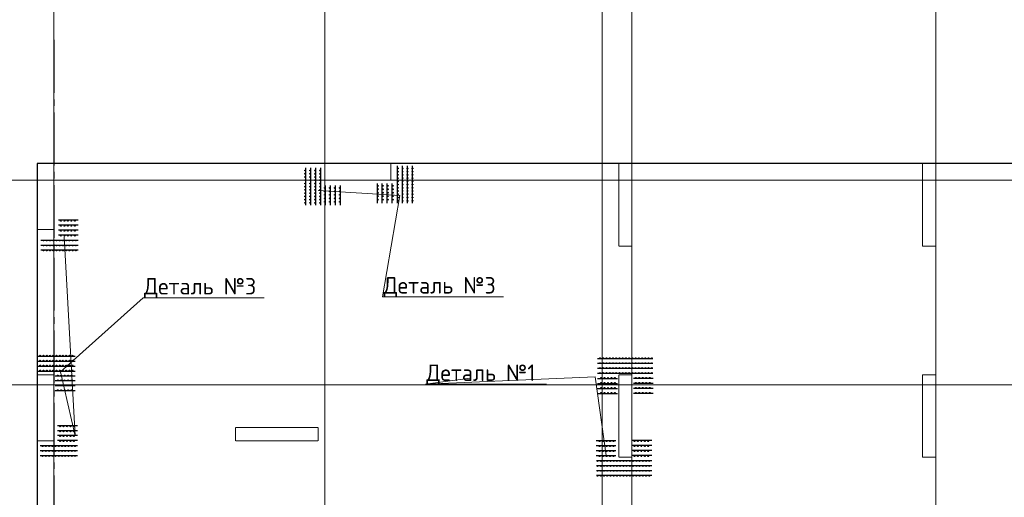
# Model space of a CAD drawing. Header units: millimetres. Extents: x -42044588 to 856694, y -806701 to 941911.
# Tile 706 of 1056: x 196524 to 211426, y -327208 to -319970. Entities that reach past the tile are written whole.
import ezdxf
from ezdxf import colors
from ezdxf.entities.mleader import LeaderData, LeaderLine
from ezdxf.math import Vec2, Vec3

# ---------------------------------------------------------------- set-up
doc = ezdxf.new("R2010")
doc.units = ezdxf.units.MM
for name, pattern in [('______5', [1100, 800, -100, 100, -100]), ('DASHED', [7, 5, -2, 0]), ('осевая', [50.8, 31.75, -6.35, 6.35, -6.35])]:
    doc.linetypes.add(name, pattern=pattern)
doc.layers.add('0 @ 100', color=7, linetype='Continuous')
doc.layers.add('Колонна_ бетон', color=7, linetype='Continuous', lineweight=50, true_color=0xb4b496)
for name, color, linetype, lineweight in [('Оси', 40, '______5', 18), ('осн.сетка', 4, 'Continuous', 60), ('Перекрытие ж_бетон', 1, 'Continuous', 30), ('подоснова', 151, 'Continuous', 5), ('размер', 1, 'Continuous', 25), ('РАЗМЕРЫ', 1, 'Continuous', 9)]:
    doc.layers.add(name, color=color, linetype=linetype, lineweight=lineweight)
doc.styles.add('GOST-2.304_Type-B', font='GOST_Common.ttf')
doc.styles.add('ГОСТ', font='GOST_Common.ttf')

# ---------------------------------------------------------------- blocks, each defined once
blk = doc.blocks.new('оси блок 2')
at = {"layer": 'Оси', "color": 16, "linetype": 'осевая', "lineweight": 0, "ltscale": 0.25, "transparency": 33554687}
for p, q in [((-85704.7, -322543), (-85704.7, -347930)), ((-81604.7, -322543), (-81604.7, -347914.1)), ((-72354.7, -322543), (-72354.7, -347914.1)), ((-77404.7, -323084.4), (-77404.7, -347462.5)), ((-76954.7, -323084.4), (-76954.7, -347468.4)), ((-89822.3, -326301.3), (-37238.5, -326301.3)), ((-89822.3, -329401.3), (-37238.5, -329401.3))]:
    blk.add_line(p, q, dxfattribs=at)
blk = doc.blocks.new('подложка стн 1-го этажа')
at = {"layer": 'Колонна_ бетон', "color": 252, "linetype": 'DASHED', "lineweight": 0, "ltscale": 0.5, "true_color": 0x939598, "transparency": 33554687}
for p, q in [((7794, 22162, -200), (7794, 23162, -200)), ((7794, 23162, -200), (7794, 23162, -200)), ((7794, 23162, -200), (8044, 23162, -560)), ((8044, 23162, -560), (8044, 23162, -560)), ((8044, 23162, -400), (8044, 22162, -400)), ((16794, 23162, -200), (16594, 23162, -200)), ((16594, 23162, -200), (16594, 23162, -200)), ((16594, 23162, -200), (16594, 21912, -200)), ((16794, 23162, -200), (16794, 23162, -200)), ((16794, 21912, -200), (16794, 23162, -200)), ((21194, 23162, -200), (21194, 23162, -200)), ((21194, 21912, -200), (21194, 23162, -200)), ((21394, 23162, -200), (21194, 23162, -200)), ((21394, 23162, -200), (21394, 23162, -200)), ((21394, 23162, -200), (21394, 21912, -200)), ((10794, 22362, -200), (10794, 22362, -200)), ((10794, 22362, -200), (10794, 22162, -200)), ((10794, 22362, -200), (12044, 22362, -200)), ((12044, 22362, -200), (12044, 22362, -200)), ((12044, 22362, -200), (12044, 22162, -200)), ((8044, 22162, -200), (7794, 22162, -200)), ((7794, 22162, -200), (7794, 22162, -200)), ((8044, 22162, -200), (8044, 22162, -200)), ((10794, 22162, -200), (10794, 22162, -200)), ((10794, 22162, -200), (12044, 22162, -200)), ((12044, 22162, -200), (12044, 22162, -200)), ((16594, 21912, -200), (16794, 21912, -200)), ((16594, 21912, -200), (16594, 21912, -200)), ((16794, 21912, -200), (16794, 21912, -200)), ((21194, 21912, -200), (21194, 21912, -200)), ((21194, 21912, -200), (21394, 21912, -200)), ((21394, 21912, -200), (21394, 21912, -200))]:
    blk.add_line(p, q, dxfattribs=at)
at = {"layer": 'Колонна_ бетон', "color": 252, "linetype": 'DASHED', "lineweight": 0, "ltscale": 0.5, "true_color": 0x939598, "transparency": 33554687, "elevation": -560}
for points in [[(7794, 26362), (8044, 26362), (8044, 25362), (7794, 25362)], [(12144, 26362), (13144, 26362), (13144, 26112), (12144, 26112)], [(16594, 26362), (16794, 26362), (16794, 25112), (16594, 25112)], [(21194, 26362), (21394, 26362), (21394, 25112), (21194, 25112)]]:
    blk.add_lwpolyline(points, close=True, dxfattribs=at)
blk = doc.blocks.new('деталь 1')
at = {"layer": 'осн.сетка', "color": 3, "lineweight": 25, "ltscale": 100}
for points in [[(263119, 23421), (263119, 20072)], [(263419, 23421), (263419, 20072)], [(263719, 23421), (263719, 20072)], [(264019, 23421), (264019, 20072)], [(264319, 23444), (264319, 22244)], [(264619, 23444), (264619, 22244)], [(264919, 23444), (264919, 22244)], [(265219, 23444), (265219, 22244)], [(264319, 20081), (264319, 21281)], [(264619, 20081), (264619, 21281)], [(264919, 20081), (264919, 21281)], [(265219, 20081), (265219, 21281)]]:
    blk.add_lwpolyline(points, dxfattribs=at)
at = {"layer": 'размер', "lineweight": 25, "ltscale": 2}
for centre, radius in [((263087, 23363), 25.2), ((263387, 23363), 25.2), ((263687, 23363), 25.2), ((263987, 23363), 25.2), ((264285, 23234), 27), ((264585, 23234), 27), ((264885, 23234), 27), ((265185, 23234), 27), ((263087, 23167), 25.2), ((263087, 22971), 25.2), ((263087, 22775), 25.2), ((263387, 23167), 25.2), ((263387, 22971), 25.2), ((263387, 22775), 25.2), ((263687, 23167), 25.2), ((263687, 22971), 25.2), ((263687, 22775), 25.2), ((263987, 23167), 25.2), ((263987, 22971), 25.2), ((263987, 22775), 25.2), ((264285, 23024), 27), ((264285, 22814), 27), ((264585, 23024), 27), ((264585, 22814), 27), ((264885, 23024), 27), ((264885, 22814), 27), ((265185, 23024), 27), ((265185, 22814), 27), ((263087, 22579), 25.2), ((263087, 22383), 25.2), ((263087, 22187), 25.2), ((263387, 22579), 25.2), ((263387, 22383), 25.2), ((263387, 22187), 25.2), ((263687, 22579), 25.2), ((263687, 22383), 25.2), ((263687, 22187), 25.2), ((263987, 22579), 25.2), ((263987, 22383), 25.2), ((263987, 22187), 25.2), ((264285, 22604), 27), ((264285, 22394), 27), ((264585, 22604), 27), ((264585, 22394), 27), ((264885, 22604), 27), ((264885, 22394), 27), ((265185, 22604), 27), ((265185, 22394), 27), ((263087, 21991), 25.2), ((263087, 21795), 25.2), ((263087, 21599), 25.2), ((263387, 21991), 25.2), ((263387, 21795), 25.2), ((263387, 21599), 25.2), ((263687, 21991), 25.2), ((263687, 21795), 25.2), ((263687, 21599), 25.2), ((263987, 21991), 25.2), ((263987, 21795), 25.2), ((263987, 21599), 25.2), ((263087, 21403), 25.2), ((263087, 21207), 25.2), ((263087, 21011), 25.2), ((263387, 21403), 25.2), ((263387, 21207), 25.2), ((263387, 21011), 25.2), ((263687, 21403), 25.2), ((263687, 21207), 25.2), ((263687, 21011), 25.2), ((263987, 21403), 25.2), ((263987, 21207), 25.2), ((263987, 21011), 25.2), ((264285, 21131), 27), ((264285, 20921), 27), ((264585, 21131), 27), ((264585, 20921), 27), ((264885, 21131), 27), ((264885, 20921), 27), ((265185, 21131), 27), ((265185, 20921), 27), ((263087, 20815), 25.2), ((263087, 20619), 25.2), ((263087, 20423), 25.2), ((263387, 20815), 25.2), ((263387, 20619), 25.2), ((263387, 20423), 25.2), ((263687, 20815), 25.2), ((263687, 20619), 25.2), ((263687, 20423), 25.2), ((263987, 20815), 25.2), ((263987, 20619), 25.2), ((263987, 20423), 25.2), ((264285, 20711), 27), ((264285, 20501), 27), ((264285, 20291), 27), ((264585, 20711), 27), ((264585, 20501), 27), ((264585, 20291), 27), ((264885, 20711), 27), ((264885, 20501), 27), ((264885, 20291), 27), ((265185, 20711), 27), ((265185, 20501), 27), ((265185, 20291), 27), ((263087, 20227), 25.2), ((263387, 20227), 25.2), ((263687, 20227), 25.2), ((263987, 20227), 25.2)]:
    blk.add_circle(centre, radius, dxfattribs=at)
blk = doc.blocks.new('_None')

msp = doc.modelspace()

# ---------------------------------------------------------------- linework, layer by layer
at = {"layer": 'Оси', "color": 16, "linetype": '______5', "lineweight": 25, "transparency": 33554687}
msp.add_line((197040.261, -320277.531), (197040.261, -344267.531), dxfattribs=at)
at = {"layer": 'осн.сетка', "color": 3, "lineweight": 25, "ltscale": 100, "elevation": 200}
for points in [[(200852.383, -322216.373), (200852.383, -322781.888)], [(200927.383, -322216.373), (200927.383, -322781.888)], [(201002.383, -322216.373), (201002.383, -322781.888)], [(201077.383, -322216.373), (201077.383, -322781.888)], [(202237.684, -322184.36), (202237.684, -322749.875)], [(202312.684, -322184.36), (202312.684, -322749.875)], [(202387.684, -322184.36), (202387.684, -322749.875)], [(202462.684, -322184.36), (202462.684, -322749.875)], [(201937.684, -322750.18), (201937.684, -322450.18)], [(202012.684, -322750.18), (202012.684, -322450.18)], [(202087.684, -322750.18), (202087.684, -322450.18)], [(202162.684, -322750.18), (202162.684, -322450.18)], [(201152.383, -322782.193), (201152.383, -322482.193)], [(201227.383, -322782.193), (201227.383, -322482.193)], [(201302.383, -322782.193), (201302.383, -322482.193)], [(201377.383, -322782.193), (201377.383, -322482.193)], [(197411.006, -323009.726), (197111.006, -323009.726)], [(197411.006, -323084.726), (197111.006, -323084.726)], [(197411.006, -323159.726), (197111.006, -323159.726)], [(196845.186, -323309.726), (197410.701, -323309.726)], [(197411.006, -323234.726), (197111.006, -323234.726)], [(196845.186, -323384.726), (197410.701, -323384.726)], [(196845.186, -323459.726), (197410.701, -323459.726)], [(196796.592, -325069.552), (197362.107, -325069.552)], [(196796.592, -325144.552), (197362.107, -325144.552)], [(196796.592, -325219.552), (197362.107, -325219.552)], [(196796.592, -325294.552), (197362.107, -325294.552)], [(197362.412, -325369.552), (197062.412, -325369.552)], [(197362.412, -325444.552), (197062.412, -325444.552)], [(197362.412, -325519.552), (197062.412, -325519.552)], [(197362.412, -325594.552), (197062.412, -325594.552)], [(197397.834, -326123.134), (197097.834, -326123.134)], [(197397.834, -326198.134), (197097.834, -326198.134)], [(197397.834, -326273.134), (197097.834, -326273.134)], [(196832.014, -326423.134), (197397.529, -326423.134)], [(197397.834, -326348.134), (197097.834, -326348.134)], [(196832.014, -326498.134), (197397.529, -326498.134)], [(196832.014, -326573.134), (197397.529, -326573.134)]]:
    msp.add_lwpolyline(points, dxfattribs=at)
at = {"layer": 'Перекрытие ж_бетон'}
msp.add_lwpolyline([(224040.261, -322150.81), (210800.261, -322150.81), (210800.261, -322150.81), (207450.261, -322150.81), (207450.261, -322150.81), (196790.261, -322150.81), (196790.261, -339050.809)], dxfattribs=at)
at = {"layer": 'размер', "lineweight": 25, "ltscale": 2}
for centre, radius in [((200844.539, -322255.891, 200), 6.3), ((200844.539, -322304.891, 200), 6.3), ((200919.539, -322255.891, 200), 6.3), ((200919.539, -322304.891, 200), 6.3), ((200994.539, -322255.891, 200), 6.3), ((200994.539, -322304.891, 200), 6.3), ((201069.539, -322255.891, 200), 6.3), ((201069.539, -322304.891, 200), 6.3), ((202245.528, -322223.878, 200), 6.3), ((202245.528, -322272.878, 200), 6.3), ((202245.528, -322321.878, 200), 6.3), ((202320.528, -322223.878, 200), 6.3), ((202320.528, -322272.878, 200), 6.3), ((202320.528, -322321.878, 200), 6.3), ((202395.528, -322223.878, 200), 6.3), ((202395.528, -322272.878, 200), 6.3), ((202395.528, -322321.878, 200), 6.3), ((202470.528, -322223.878, 200), 6.3), ((202470.528, -322272.878, 200), 6.3), ((202470.528, -322321.878, 200), 6.3), ((200844.539, -322353.891, 200), 6.3), ((200844.539, -322402.891, 200), 6.3), ((200844.539, -322451.891, 200), 6.3), ((200919.539, -322353.891, 200), 6.3), ((200919.539, -322402.891, 200), 6.3), ((200919.539, -322451.891, 200), 6.3), ((200994.539, -322353.891, 200), 6.3), ((200994.539, -322402.891, 200), 6.3), ((200994.539, -322451.891, 200), 6.3), ((201069.539, -322353.891, 200), 6.3), ((201069.539, -322402.891, 200), 6.3), ((201069.539, -322451.891, 200), 6.3), ((202245.528, -322370.878, 200), 6.3), ((202245.528, -322419.878, 200), 6.3), ((202245.528, -322468.878, 200), 6.3), ((202320.528, -322370.878, 200), 6.3), ((202320.528, -322419.878, 200), 6.3), ((202320.528, -322468.878, 200), 6.3), ((202395.528, -322370.878, 200), 6.3), ((202395.528, -322419.878, 200), 6.3), ((202395.528, -322468.878, 200), 6.3), ((202470.528, -322370.878, 200), 6.3), ((202470.528, -322419.878, 200), 6.3), ((202470.528, -322468.878, 200), 6.3), ((200844.539, -322500.891, 200), 6.3), ((200844.539, -322549.891, 200), 6.3), ((200844.539, -322598.891, 200), 6.3), ((200919.539, -322500.891, 200), 6.3), ((200919.539, -322549.891, 200), 6.3), ((200919.539, -322598.891, 200), 6.3), ((200994.539, -322500.891, 200), 6.3), ((200994.539, -322549.891, 200), 6.3), ((200994.539, -322598.891, 200), 6.3), ((201069.539, -322500.891, 200), 6.3), ((201069.539, -322549.891, 200), 6.3), ((201069.539, -322598.891, 200), 6.3), ((201143.979, -322519.693, 200), 6.75), ((201143.979, -322572.193, 200), 6.75), ((201143.979, -322624.693, 200), 6.75), ((201218.979, -322519.693, 200), 6.75), ((201218.979, -322572.193, 200), 6.75), ((201218.979, -322624.693, 200), 6.75), ((201293.979, -322519.693, 200), 6.75), ((201293.979, -322572.193, 200), 6.75), ((201293.979, -322624.693, 200), 6.75), ((201368.979, -322519.693, 200), 6.75), ((201368.979, -322572.193, 200), 6.75), ((201368.979, -322624.693, 200), 6.75), ((201946.088, -322487.68, 200), 6.75), ((201946.088, -322540.18, 200), 6.75), ((201946.088, -322592.68, 200), 6.75), ((202021.088, -322487.68, 200), 6.75), ((202021.088, -322540.18, 200), 6.75), ((202021.088, -322592.68, 200), 6.75), ((202096.088, -322487.68, 200), 6.75), ((202096.088, -322540.18, 200), 6.75), ((202096.088, -322592.68, 200), 6.75), ((202171.088, -322487.68, 200), 6.75), ((202171.088, -322540.18, 200), 6.75), ((202171.088, -322592.68, 200), 6.75), ((202245.528, -322517.878, 200), 6.3), ((202245.528, -322566.878, 200), 6.3), ((202245.528, -322615.878, 200), 6.3), ((202320.528, -322517.878, 200), 6.3), ((202320.528, -322566.878, 200), 6.3), ((202320.528, -322615.878, 200), 6.3), ((202395.528, -322517.878, 200), 6.3), ((202395.528, -322566.878, 200), 6.3), ((202395.528, -322615.878, 200), 6.3), ((202470.528, -322517.878, 200), 6.3), ((202470.528, -322566.878, 200), 6.3), ((202470.528, -322615.878, 200), 6.3), ((200844.539, -322647.891, 200), 6.3), ((200844.539, -322696.891, 200), 6.3), ((200844.539, -322745.891, 200), 6.3), ((200919.539, -322647.891, 200), 6.3), ((200919.539, -322696.891, 200), 6.3), ((200919.539, -322745.891, 200), 6.3), ((200994.539, -322647.891, 200), 6.3), ((200994.539, -322696.891, 200), 6.3), ((200994.539, -322745.891, 200), 6.3), ((201069.539, -322647.891, 200), 6.3), ((201069.539, -322696.891, 200), 6.3), ((201069.539, -322745.891, 200), 6.3), ((201143.979, -322677.193, 200), 6.75), ((201143.979, -322729.693, 200), 6.75), ((201218.979, -322677.193, 200), 6.75), ((201218.979, -322729.693, 200), 6.75), ((201293.979, -322677.193, 200), 6.75), ((201293.979, -322729.693, 200), 6.75), ((201368.979, -322677.193, 200), 6.75), ((201368.979, -322729.693, 200), 6.75), ((201946.088, -322645.18, 200), 6.75), ((201946.088, -322697.68, 200), 6.75), ((202021.088, -322645.18, 200), 6.75), ((202021.088, -322697.68, 200), 6.75), ((202096.088, -322645.18, 200), 6.75), ((202096.088, -322697.68, 200), 6.75), ((202171.088, -322645.18, 200), 6.75), ((202171.088, -322697.68, 200), 6.75), ((202245.528, -322664.878, 200), 6.3), ((202245.528, -322713.878, 200), 6.3), ((202320.528, -322664.878, 200), 6.3), ((202320.528, -322713.878, 200), 6.3), ((202395.528, -322664.878, 200), 6.3), ((202395.528, -322713.878, 200), 6.3), ((202470.528, -322664.878, 200), 6.3), ((202470.528, -322713.878, 200), 6.3), ((197148.506, -323018.13, 200), 6.75), ((197201.006, -323018.13, 200), 6.75), ((197253.506, -323018.13, 200), 6.75), ((197306.006, -323018.13, 200), 6.75), ((197358.506, -323018.13, 200), 6.75), ((197148.506, -323093.13, 200), 6.75), ((197148.506, -323168.13, 200), 6.75), ((197201.006, -323093.13, 200), 6.75), ((197201.006, -323168.13, 200), 6.75), ((197253.506, -323093.13, 200), 6.75), ((197253.506, -323168.13, 200), 6.75), ((197306.006, -323093.13, 200), 6.75), ((197306.006, -323168.13, 200), 6.75), ((197358.506, -323093.13, 200), 6.75), ((197358.506, -323168.13, 200), 6.75), ((196884.704, -323317.57, 200), 6.3), ((196933.704, -323317.57, 200), 6.3), ((196982.704, -323317.57, 200), 6.3), ((197031.704, -323317.57, 200), 6.3), ((197080.704, -323317.57, 200), 6.3), ((197129.704, -323317.57, 200), 6.3), ((197148.506, -323243.13, 200), 6.75), ((197178.704, -323317.57, 200), 6.3), ((197201.006, -323243.13, 200), 6.75), ((197227.704, -323317.57, 200), 6.3), ((197253.506, -323243.13, 200), 6.75), ((197276.704, -323317.57, 200), 6.3), ((197306.006, -323243.13, 200), 6.75), ((197325.704, -323317.57, 200), 6.3), ((197358.506, -323243.13, 200), 6.75), ((197374.704, -323317.57, 200), 6.3), ((196884.704, -323392.57, 200), 6.3), ((196884.704, -323467.57, 200), 6.3), ((196933.704, -323392.57, 200), 6.3), ((196933.704, -323467.57, 200), 6.3), ((196982.704, -323392.57, 200), 6.3), ((196982.704, -323467.57, 200), 6.3), ((197031.704, -323392.57, 200), 6.3), ((197031.704, -323467.57, 200), 6.3), ((197080.704, -323392.57, 200), 6.3), ((197080.704, -323467.57, 200), 6.3), ((197129.704, -323392.57, 200), 6.3), ((197129.704, -323467.57, 200), 6.3), ((197178.704, -323392.57, 200), 6.3), ((197178.704, -323467.57, 200), 6.3), ((197227.704, -323392.57, 200), 6.3), ((197227.704, -323467.57, 200), 6.3), ((197276.704, -323392.57, 200), 6.3), ((197276.704, -323467.57, 200), 6.3), ((197325.704, -323392.57, 200), 6.3), ((197325.704, -323467.57, 200), 6.3), ((197374.704, -323392.57, 200), 6.3), ((197374.704, -323467.57, 200), 6.3), ((196836.11, -325061.708, 200), 6.3), ((196836.11, -325136.708, 200), 6.3), ((196885.11, -325061.708, 200), 6.3), ((196885.11, -325136.708, 200), 6.3), ((196934.11, -325061.708, 200), 6.3), ((196934.11, -325136.708, 200), 6.3), ((196983.11, -325061.708, 200), 6.3), ((196983.11, -325136.708, 200), 6.3), ((197032.11, -325061.708, 200), 6.3), ((197032.11, -325136.708, 200), 6.3), ((197081.11, -325061.708, 200), 6.3), ((197081.11, -325136.708, 200), 6.3), ((197130.11, -325061.708, 200), 6.3), ((197130.11, -325136.708, 200), 6.3), ((197179.11, -325061.708, 200), 6.3), ((197179.11, -325136.708, 200), 6.3), ((197228.11, -325061.708, 200), 6.3), ((197228.11, -325136.708, 200), 6.3), ((197277.11, -325061.708, 200), 6.3), ((197277.11, -325136.708, 200), 6.3), ((197326.11, -325061.708, 200), 6.3), ((197326.11, -325136.708, 200), 6.3), ((196836.11, -325211.708, 200), 6.3), ((196836.11, -325286.708, 200), 6.3), ((196885.11, -325211.708, 200), 6.3), ((196885.11, -325286.708, 200), 6.3), ((196934.11, -325211.708, 200), 6.3), ((196934.11, -325286.708, 200), 6.3), ((196983.11, -325211.708, 200), 6.3), ((196983.11, -325286.708, 200), 6.3), ((197032.11, -325211.708, 200), 6.3), ((197032.11, -325286.708, 200), 6.3), ((197081.11, -325211.708, 200), 6.3), ((197081.11, -325286.708, 200), 6.3), ((197130.11, -325211.708, 200), 6.3), ((197130.11, -325286.708, 200), 6.3), ((197179.11, -325211.708, 200), 6.3), ((197179.11, -325286.708, 200), 6.3), ((197228.11, -325211.708, 200), 6.3), ((197228.11, -325286.708, 200), 6.3), ((197277.11, -325211.708, 200), 6.3), ((197277.11, -325286.708, 200), 6.3), ((197326.11, -325211.708, 200), 6.3), ((197326.11, -325286.708, 200), 6.3), ((197099.912, -325361.148, 200), 6.75), ((197099.912, -325436.148, 200), 6.75), ((197152.412, -325361.148, 200), 6.75), ((197152.412, -325436.148, 200), 6.75), ((197204.912, -325361.148, 200), 6.75), ((197204.912, -325436.148, 200), 6.75), ((197257.412, -325361.148, 200), 6.75), ((197257.412, -325436.148, 200), 6.75), ((197309.912, -325361.148, 200), 6.75), ((197309.912, -325436.148, 200), 6.75), ((197099.912, -325511.148, 200), 6.75), ((197099.912, -325586.148, 200), 6.75), ((197152.412, -325511.148, 200), 6.75), ((197152.412, -325586.148, 200), 6.75), ((197204.912, -325511.148, 200), 6.75), ((197204.912, -325586.148, 200), 6.75), ((197257.412, -325511.148, 200), 6.75), ((197257.412, -325586.148, 200), 6.75), ((197309.912, -325511.148, 200), 6.75), ((197309.912, -325586.148, 200), 6.75), ((197135.334, -326131.538, 200), 6.75), ((197187.834, -326131.538, 200), 6.75), ((197240.334, -326131.538, 200), 6.75), ((197292.834, -326131.538, 200), 6.75), ((197345.334, -326131.538, 200), 6.75), ((197135.334, -326206.538, 200), 6.75), ((197135.334, -326281.538, 200), 6.75), ((197187.834, -326206.538, 200), 6.75), ((197187.834, -326281.538, 200), 6.75), ((197240.334, -326206.538, 200), 6.75), ((197240.334, -326281.538, 200), 6.75), ((197292.834, -326206.538, 200), 6.75), ((197292.834, -326281.538, 200), 6.75), ((197345.334, -326206.538, 200), 6.75), ((197345.334, -326281.538, 200), 6.75), ((196871.532, -326430.977, 200), 6.3), ((196920.532, -326430.977, 200), 6.3), ((196969.532, -326430.977, 200), 6.3), ((197018.532, -326430.977, 200), 6.3), ((197067.532, -326430.977, 200), 6.3), ((197116.532, -326430.977, 200), 6.3), ((197135.334, -326356.538, 200), 6.75), ((197165.532, -326430.977, 200), 6.3), ((197187.834, -326356.538, 200), 6.75), ((197214.532, -326430.977, 200), 6.3), ((197240.334, -326356.538, 200), 6.75), ((197263.532, -326430.977, 200), 6.3), ((197292.834, -326356.538, 200), 6.75), ((197312.532, -326430.977, 200), 6.3), ((197345.334, -326356.538, 200), 6.75), ((197361.532, -326430.977, 200), 6.3), ((196871.532, -326505.977, 200), 6.3), ((196871.532, -326580.977, 200), 6.3), ((196920.532, -326505.977, 200), 6.3), ((196920.532, -326580.977, 200), 6.3), ((196969.532, -326505.977, 200), 6.3), ((196969.532, -326580.977, 200), 6.3), ((197018.532, -326505.977, 200), 6.3), ((197018.532, -326580.977, 200), 6.3), ((197067.532, -326505.977, 200), 6.3), ((197067.532, -326580.977, 200), 6.3), ((197116.532, -326505.977, 200), 6.3), ((197116.532, -326580.977, 200), 6.3), ((197165.532, -326505.977, 200), 6.3), ((197165.532, -326580.977, 200), 6.3), ((197214.532, -326505.977, 200), 6.3), ((197214.532, -326580.977, 200), 6.3), ((197263.532, -326505.977, 200), 6.3), ((197263.532, -326580.977, 200), 6.3), ((197312.532, -326505.977, 200), 6.3), ((197312.532, -326580.977, 200), 6.3), ((197361.532, -326505.977, 200), 6.3), ((197361.532, -326580.977, 200), 6.3)]:
    msp.add_circle(centre, radius, dxfattribs=at)

# ---------------------------------------------------------------- block references
msp.add_blockref('подложка стн 1-го этажа', (188996.338, -348512.604, 560))
at = {"layer": 'РАЗМЕРЫ'}
msp.add_blockref('оси блок 2', (282744.979, 3900.512), dxfattribs=at)
at = {"layer": 'РАЗМЕРЫ', "color": 1, "xscale": 0.25, "yscale": 0.25, "zscale": 0.25}
for p, rotation in [((200250.632, -259327.572, 200), 270), ((211110.263, -392653.437, 200), 89.99999999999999)]:
    msp.add_blockref('деталь 1', p, dxfattribs=dict(at, rotation=rotation))

# ---------------------------------------------------------------- texts
at = {"layer": '0 @ 100', "char_height": 300, "width": 18500, "attachment_point": 1, "style": 'ГОСТ'}
for s, insert in [('\\pi-900,l900,t900;{\\C7;1.^IАрмирование монолитной плиты  состоит из основного армирования ∅10 А500С с шагом  200х200мм  в нижней зоне, основного армирования ∅10 А500С с шагом  200х200мм  в  верхней зоне и дополнительного армирования, указанного на схемах армирования.\\P2.^IАрмирование плиты предусмотрено отдельными  стержнями заводской длины по осям Х и Y. При недостатке заводской длины стержней для армирования плиты, стыки стержней осуществлять внахлестку без  сварки. Стыки арматуры внахлестку должны располагаться вразбежку (через шаг). См. деталь стыковки арматуры.\\P3.^IВерхнюю и нижнюю арматуру вязать вязальной проволокой через пересечение.  Стержни основной и дополнительной арматуры укладывать в соответствии с сечениями .\\P4.^IПо периметру плиты и у отверстий  у концов основной арматуры устанавливать П-образные элементы Ск1.\\P5.^IПозиции со знаком "*" укладываются с шагом 100 мм\\P6.^IДля фиксации в проектном положении стержней верхней сетки устанавливать фиксаторы Ф1 с шагом 600х600мм.\\P7.^IДиаметр оправки стержня при d<20мм - 5d, при d≥20мм - 8d\\P8.^IКаркасы поперечного армирования устанавливаются до начала устройство верхней сетки армирования.\\P9.^IОбрамления отверстий см. лист 8. В местах расположения отверстий осуществить прерывания основной и дополнительной сеток арматуры. Отверстия обрамляются двумя стержнями арматуры, расход стали на обрамление учтен на листе 30.\\P10.^IПроемы размерами до 300х300 допускается выполнять по месту методом алмазного бурения.}', (69670.952, -281999.868)), ('\\pi-900,l900,t900;{\\C7;1.^IАрмирование монолитной плиты  состоит из основного армирования ∅10 А500С с шагом  200х200мм  в нижней зоне, основного армирования ∅10 А500С с шагом  200х200мм  в  верхней зоне и дополнительного армирования, указанного на схемах армирования.\\P2.^IАрмирование плиты предусмотрено отдельными  стержнями заводской длины по осям Х и Y. При недостатке заводской длины стержней для армирования плиты, стыки стержней осуществлять внахлестку без  сварки. Стыки арматуры внахлестку должны располагаться вразбежку (через шаг). См. деталь стыковки арматуры.\\P3.^IВерхнюю и нижнюю арматуру вязать вязальной проволокой через пересечение.  Стержни основной и дополнительной арматуры укладывать в соответствии с сечениями .\\P4.^IПо периметру плиты и у отверстий  у концов основной арматуры устанавливать П-образные элементы Ск1.\\P5.^IПозиции со знаком "*" укладываются с шагом 100 мм\\P6.^IДля фиксации в проектном положении стержней верхней сетки устанавливать фиксаторы Ф1 с шагом 600х600мм.\\P7.^IДиаметр оправки стержня при d<20мм - 5d, при d≥20мм - 8d\\P8.^IКаркасы поперечного армирования устанавливаются до начала устройство верхней сетки армирования.\\P9.^IОбрамления отверстий см. лист 8. В местах расположения отверстий осуществить прерывания основной и дополнительной сеток арматуры. Отверстия обрамляются двумя стержнями арматуры, расход стали на обрамление учтен на листе 30.\\P10.^IПроемы размерами до 300х300 допускается выполнять по месту методом алмазного бурения.\\P11.^IСечения 3-3;4-4;5-5 см. лист 8.}', (-39524.517, -282227.143)), ('\\pi-900,l900,t900;{\\C7;1.^IАрмирование монолитной плиты  состоит из основного армирования ∅10 А500С с шагом  200х200мм  в нижней зоне, основного армирования ∅10 А500С с шагом  200х200мм  в  верхней зоне и дополнительного армирования, указанного на схемах армирования.\\P2.^IАрмирование плиты предусмотрено отдельными  стержнями заводской длины по осям Х и Y. При недостатке заводской длины стержней для армирования плиты, стыки стержней осуществлять внахлестку без  сварки. Стыки арматуры внахлестку должны располагаться вразбежку (через шаг). См. деталь стыковки арматуры.\\P3.^IВерхнюю и нижнюю арматуру вязать вязальной проволокой через пересечение.  Стержни основной и дополнительной арматуры укладывать в соответствии с сечениями .\\P4.^IПо периметру плиты и у отверстий  у концов основной арматуры устанавливать П-образные элементы Ск1.\\P5.^IПозиции со знаком "*" укладываются с шагом 100 мм\\P6.^IДля фиксации в проектном положении стержней верхней сетки устанавливать фиксаторы Ф1 с шагом 600х600мм.\\P7.^IДиаметр оправки стержня при d<20мм - 5d, при d≥20мм - 8d\\P8.^IКаркасы поперечного армирования устанавливаются до начала устройство верхней сетки армирования.\\P9.^IОбрамления отверстий см. лист 8. В местах расположения отверстий осуществить прерывания основной и дополнительной сеток арматуры. Отверстия обрамляются двумя стержнями арматуры. Отверстия обрамляются двумя стержнями арматуры  см. узел обрамления отверстий лист 8, расход стали на обрамление учтен на листе 30.\\P10.^IПроемы размерами до 300х300 допускается выполнять по месту методом алмазного бурения.}', (166430.924, -283713.436))]:
    msp.add_mtext(s, dxfattribs=dict(at, insert=insert))

# ---------------------------------------------------------------- leaders
at = {"layer": 'подоснова', "color": 2, "ltscale": 0.3}
ml = msp.add_multileader_mtext('Standard', dxfattribs=at)
ml.set_content('Деталь №3', color=2, style='GOST-2.304_Type-B')
ml.set_leader_properties(color=256, linetype='ByLayer', lineweight=15)
ml.set_arrow_properties(name='NONE')
ml.build(insert=Vec2(0, 0))
ml.multileader.update_dxf_attribs({"text_left_attachment_type": 6, "text_right_attachment_type": 6, "dogleg_length": 0.1, "arrow_head_size": 18})
ctx = ml.context
ctx.base_point, ctx.char_height, ctx.arrow_head_size, ctx.landing_gap_size, ctx.plane_origin = Vec3(202016.884, -324170.676, 200), 250, 18, 20, Vec3(205425.032, -313198.316, 200)
ctx.left_attachment, ctx.right_attachment, ctx.text_align_type = 6, 6, 1
notes = []
notes.append((ctx, [(1, (1, 1, 0), (202016.784, -324170.676, 200), (1, 0), 0.1, [(0, [(201041.574, -322559.385, 200), (202277.732, -322634.599, 200)], 0, [])])]))
ctx.mtext.insert, ctx.mtext.alignment, ctx.mtext.flow_direction = Vec3(202879.687, -323870.676, 200), 2, 5
ml = msp.add_multileader_mtext('Standard', dxfattribs=at)
ml.set_content('Деталь №3', color=2, style='GOST-2.304_Type-B')
ml.set_leader_properties(color=256, linetype='ByLayer', lineweight=15)
ml.set_arrow_properties(name='NONE')
ml.build(insert=Vec2(0, 0))
ml.multileader.update_dxf_attribs({"text_left_attachment_type": 6, "text_right_attachment_type": 6, "dogleg_length": 0.1, "arrow_head_size": 18})
ctx = ml.context
ctx.base_point, ctx.char_height, ctx.arrow_head_size, ctx.landing_gap_size, ctx.plane_origin = Vec3(198391.429, -324184.406, 200), 250, 18, 20, Vec3(201886.947, -313102.86, 200)
ctx.left_attachment, ctx.right_attachment, ctx.text_align_type = 6, 6, 1
notes.append((ctx, [(1, (1, 1, 0), (198391.329, -324184.406, 200), (1, 0), 0.1, [(2, [(197195.52, -323258.935, 200), (197361.58, -326276.223, 200), (197143.014, -325305.784, 200)], 0, [])])]))
ctx.mtext.insert, ctx.mtext.alignment, ctx.mtext.flow_direction = Vec3(199254.232, -323884.406, 200), 2, 5
at = {"layer": 'подоснова', "color": 5, "ltscale": 0.3}
ml = msp.add_multileader_mtext('Standard', dxfattribs=at)
ml.set_content('Деталь №1', color=5, style='GOST-2.304_Type-B')
ml.set_leader_properties(color=256, linetype='ByLayer', lineweight=15)
ml.set_arrow_properties(name='NONE')
ml.build(insert=Vec2(0, 0))
ml.multileader.update_dxf_attribs({"text_left_attachment_type": 6, "text_right_attachment_type": 6, "dogleg_length": 0.1, "arrow_head_size": 18})
ctx = ml.context
ctx.base_point, ctx.char_height, ctx.arrow_head_size, ctx.landing_gap_size, ctx.plane_origin = Vec3(202665.172, -325494.995, 200), 250, 18, 20, Vec3(199771.938, -314705.61, 200)
ctx.left_attachment, ctx.right_attachment, ctx.text_align_type = 6, 6, 1
notes.append((ctx, [(0, (1, 1, 0), (202665.072, -325494.995, 200), (1, 0), 0.1, [(0, [(205399.318, -326573.792, 200), (205232.385, -325383.755, 200)], 0, []), (2, [(203343.816, -325399.619, 200)], 0, [])])]))
ctx.mtext.insert, ctx.mtext.alignment, ctx.mtext.flow_direction = Vec3(203502.975, -325194.995, 200), 2, 5
for ctx, leaders in notes:
    for number, flags, end, landing, length, lines in leaders:
        leader = LeaderData()
        leader.index, (leader.has_last_leader_line, leader.has_dogleg_vector, leader.attachment_direction) = number, flags
        leader.last_leader_point, leader.dogleg_vector, leader.dogleg_length = Vec3(end), Vec3(landing), length
        for number, points, colour, breaks in lines:
            line = LeaderLine()
            line.index, line.vertices, line.color, line.breaks = number, Vec3.list(points), colors.encode_raw_color(colour), breaks
            leader.lines.append(line)
        ctx.leaders.append(leader)

doc.saveas('drawing.dxf')
